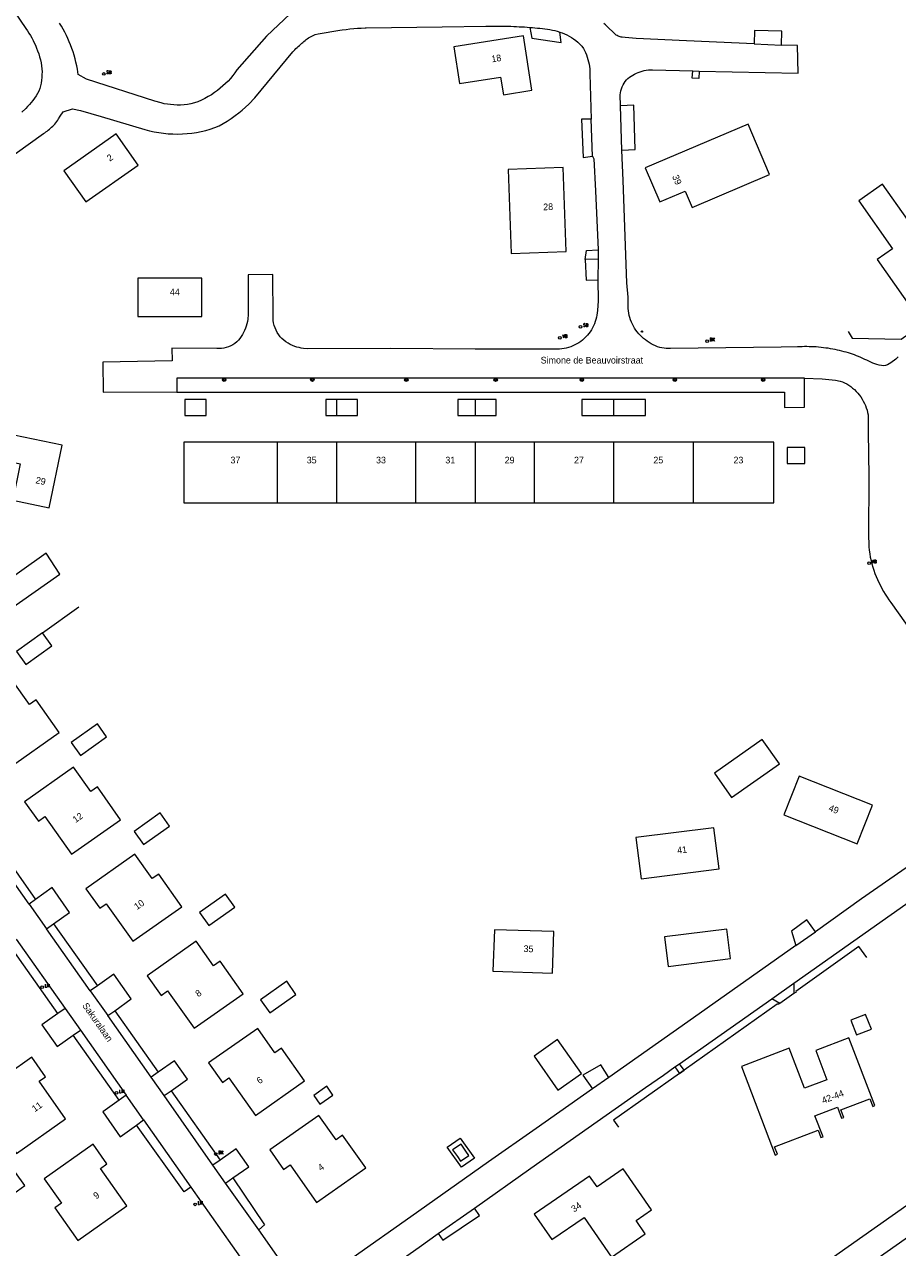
# Model space of a CAD drawing. Header units: metres. Extents: x 138165 to 154469, y 480134 to 494189.
# Tile 440 of 656: x 149870 to 150034, y 484200 to 484430. Entities that reach past the tile are written whole.
import ezdxf

# ---------------------------------------------------------------- set-up
doc = ezdxf.new("R2010")
doc.units = ezdxf.units.M
doc.header["$LTSCALE"] = 0.001
doc.header["$MEASUREMENT"] = 0
for name, color, linetype, lineweight in [('TOP-L-terrein schutting raster hek leuning', 7, 'Continuous', 0), ('TOP-L-topo objecten punt', 7, 'Continuous', 0), ('TOP-L-topo objecten vlak', 7, 'Continuous', 0), ('TOP-T-topo huisnummering naamgeving', 7, 'Continuous', 0)]:
    doc.layers.add(name, color=color, linetype=linetype, lineweight=lineweight)
doc.styles.add('Style-INTL_ISO', font='INTL_ISO.shx')
doc.styles.add('Style-STANDARD', font='STANDARD.shx')

# ---------------------------------------------------------------- blocks, each defined once
blk = doc.blocks.new('72')
at = {"layer": 'TOP-L-topo objecten punt', "color": 7, "linetype": 'Continuous', "lineweight": 0}
blk.add_circle((0, 0), 0.025, dxfattribs=at)
at = {"layer": 'TOP-L-topo objecten punt', "color": 7, "linetype": 'Continuous', "lineweight": 0, "style": 'Style-STANDARD'}
blk.add_text('BK', height=0.06, dxfattribs=at).set_placement((0.0483, 0))
blk = doc.blocks.new('39')
at = {"layer": 'TOP-L-topo objecten punt', "color": 7, "linetype": 'Continuous', "lineweight": 0}
for p, q in [((0.0175, 0.0175), (-0.0175, 0.0175)), ((-0.0175, 0.0175), (-0.0175, -0.0175)), ((0.0175, 0.0175), (0.0175, -0.0175)), ((0.0175, -0.0175), (-0.0175, -0.0175))]:
    blk.add_line(p, q, dxfattribs=at)
blk.add_circle((0, 0), 0.0332, dxfattribs=at)
blk = doc.blocks.new('10')
at = {"layer": 'TOP-L-topo objecten punt', "linetype": 'Continuous', "lineweight": 0}
blk.add_circle((0, 0), 0.0125, dxfattribs=at)
blk = doc.blocks.new('16')
at = {"layer": 'TOP-L-topo objecten punt', "color": 7, "linetype": 'Continuous', "lineweight": 0}
blk.add_circle((0, 0), 0.025, dxfattribs=at)
at = {"layer": 'TOP-L-topo objecten punt', "color": 7, "linetype": 'Continuous', "lineweight": 0, "style": 'Style-STANDARD'}
blk.add_text('LM', height=0.06, dxfattribs=at).set_placement((0.0483, 0))
blk = doc.blocks.new('175')
at = {"layer": 'TOP-L-topo objecten punt', "color": 7, "linetype": 'Continuous', "lineweight": 0}
blk.add_circle((0, 0), 0.025, dxfattribs=at)
at = {"layer": 'TOP-L-topo objecten punt', "color": 7, "linetype": 'Continuous', "lineweight": 0, "style": 'Style-STANDARD'}
blk.add_text('SB', height=0.06, dxfattribs=at).set_placement((0.0483, 0))
blk = doc.blocks.new('14')
at = {"layer": 'TOP-L-topo objecten punt', "color": 7, "linetype": 'Continuous', "lineweight": 0}
blk.add_circle((0, 0), 0.025, dxfattribs=at)
at = {"layer": 'TOP-L-topo objecten punt', "color": 7, "linetype": 'Continuous', "lineweight": 0, "style": 'Style-STANDARD'}
blk.add_text('VB', height=0.06, dxfattribs=at).set_placement((0.0483, 0))

msp = doc.modelspace()

# ---------------------------------------------------------------- linework, layer by layer
at = {"layer": 'TOP-L-terrein schutting raster hek leuning', "flags": 128}
for points in [[(150024.79, 484372.52), (150025.55, 484371.28), (150034.78, 484371.09), (150043.71, 484377.38), (150047.18, 484379.8), (150049.94, 484381.55), (150049.2, 484382.64)], [(149873.48, 484315.91), (149880.29, 484320.83)], [(150028.29, 484254.96), (150026.81, 484257.04), (150014.95, 484248.6), (150015.02, 484248.48), (150014.62, 484248.21), (150011.97, 484246.35), (150011.72, 484246.17), (150011.47, 484246.19), (149993.97, 484233.81), (149993.13, 484233.19), (149980.75, 484224.42), (149981.68, 484223.07)]]:
    msp.add_lwpolyline(points, dxfattribs=at)
at = {"layer": 'TOP-L-topo objecten vlak', "flags": 128}
for points in [[(149867.01, 484434.26), (149870.36, 484429.38), (149870.66, 484428.96), (149870.94, 484428.53), (149871.21, 484428.09), (149871.47, 484427.64), (149871.71, 484427.18), (149871.93, 484426.72), (149872.15, 484426.25), (149872.37, 484425.72), (149872.58, 484425.19), (149872.77, 484424.65), (149872.94, 484424.1), (149873.09, 484423.54), (149873.22, 484422.98), (149873.31, 484422.42), (149873.37, 484421.85), (149873.4, 484421.28), (149873.39, 484420.75), (149873.36, 484420.22), (149873.32, 484419.69), (149873.23, 484419.16), (149873.12, 484418.64), (149872.97, 484418.13), (149872.77, 484417.64), (149872.54, 484417.18), (149872.27, 484416.74), (149871.98, 484416.32), (149871.67, 484415.9), (149871.36, 484415.5), (149871.03, 484415.11), (149870.69, 484414.73), (149870.34, 484414.36), (149869.6, 484413.67)], [(149919.98, 484432.15), (149915.58, 484427.97), (149910, 484421.62), (149909.62, 484421.08), (149909.21, 484420.55), (149908.79, 484420.04), (149908.34, 484419.54), (149907.87, 484419.07), (149907.38, 484418.61), (149906.87, 484418.18), (149906.35, 484417.77), (149905.81, 484417.38), (149905.22, 484416.98), (149904.61, 484416.61), (149903.99, 484416.26), (149903.35, 484415.94), (149902.69, 484415.66), (149902.03, 484415.43), (149901.34, 484415.26), (149900.71, 484415.14), (149900.07, 484415.07), (149899.43, 484415.03), (149898.79, 484415.03), (149898.14, 484415.06), (149897.54, 484415.11), (149896.95, 484415.19), (149896.35, 484415.29), (149895.76, 484415.43), (149894.61, 484415.78), (149881.74, 484419.92), (149880.16, 484420.77), (149880.05, 484421.76), (149879.92, 484422.42), (149879.77, 484423.09), (149879.61, 484423.74), (149879.42, 484424.39), (149879.22, 484425.04), (149879, 484425.68), (149878.76, 484426.31), (149878.52, 484426.92), (149878.26, 484427.52), (149877.98, 484428.12), (149877.68, 484428.7), (149877.37, 484429.28), (149877.05, 484429.85), (149876.71, 484430.41)], [(149868.33, 484405.89), (149873.67, 484409.7), (149873.9, 484409.84), (149874.14, 484409.99), (149874.36, 484410.15), (149874.58, 484410.31), (149874.8, 484410.48), (149875.01, 484410.66), (149875.21, 484410.85), (149875.41, 484411.04), (149875.6, 484411.24), (149875.8, 484411.47), (149875.99, 484411.7), (149876.17, 484411.93), (149876.35, 484412.18), (149876.51, 484412.43), (149876.81, 484412.95), (149877.36, 484413.75), (149879.15, 484414.35), (149880.62, 484414.01), (149884.5, 484412.86), (149892.71, 484410.43), (149893.57, 484410.2), (149894.44, 484410.01), (149895.32, 484409.85), (149896.2, 484409.73), (149897.1, 484409.64), (149897.99, 484409.6), (149898.88, 484409.59), (149899.77, 484409.61), (149900.65, 484409.68), (149901.53, 484409.77), (149902.41, 484409.89), (149903.29, 484410.06), (149904.15, 484410.26), (149905, 484410.51), (149905.83, 484410.81), (149906.64, 484411.15), (149907.43, 484411.56), (149908.2, 484412.02), (149908.94, 484412.51), (149909.67, 484413.04), (149910.37, 484413.58), (149911, 484414.1), (149911.62, 484414.65), (149912.22, 484415.21), (149913.35, 484416.4), (149920.48, 484425.01), (149920.68, 484425.22), (149920.88, 484425.43), (149921.09, 484425.64), (149921.3, 484425.84), (149921.51, 484426.04), (149921.73, 484426.24), (149921.95, 484426.43), (149922.17, 484426.63), (149922.37, 484426.8), (149922.58, 484426.98), (149922.79, 484427.15), (149923, 484427.32), (149923.22, 484427.48), (149923.44, 484427.63), (149923.68, 484427.78), (149923.93, 484427.91), (149924.18, 484428.03), (149924.44, 484428.15), (149924.7, 484428.25), (149925.24, 484428.43), (149929.35, 484429.07), (149929.79, 484429.14), (149930.5, 484429.24), (149931.21, 484429.33), (149931.93, 484429.4), (149932.64, 484429.46), (149933.36, 484429.49), (149934.07, 484429.52), (149934.26, 484429.52), (149948.54, 484429.73), (149956.75, 484429.85), (149957.27, 484429.86), (149957.8, 484429.87), (149958.33, 484429.87), (149958.85, 484429.87), (149959.37, 484429.87), (149959.9, 484429.86), (149960.42, 484429.85), (149960.95, 484429.84), (149961.47, 484429.82), (149962, 484429.8), (149962.52, 484429.78), (149963.02, 484429.75), (149963.52, 484429.72), (149964.02, 484429.69), (149964.52, 484429.66), (149965.02, 484429.62)], [(150007.14, 484426.5), (149994.45, 484427.07), (149984.99, 484427.55), (149982.9, 484427.74), (149982.36, 484427.79), (149982.17, 484427.81), (149981.98, 484427.85), (149981.79, 484427.91), (149981.61, 484427.98), (149981.43, 484428.07), (149981.26, 484428.17), (149981.1, 484428.29), (149980.95, 484428.41), (149980.92, 484428.44), (149979.51, 484429.79), (149979.21, 484430.08), (149978.91, 484430.37)], [(149950.76, 484425.97), (149951.83, 484419.09), (149959.52, 484420.29), (149960.04, 484416.98), (149965.41, 484417.82), (149963.81, 484428.01), (149950.76, 484425.97)], [(149965.02, 484429.62), (149965.36, 484427.62), (149970.91, 484426.78), (149970.63, 484428.74)], [(149965.02, 484429.62), (149965.5, 484429.58), (149965.97, 484429.54), (149966.44, 484429.5), (149966.91, 484429.46), (149967.38, 484429.4), (149967.85, 484429.33), (149968.32, 484429.27), (149968.79, 484429.19), (149969.26, 484429.11), (149969.72, 484429.01), (149970.18, 484428.89), (149970.63, 484428.74)], [(149970.63, 484428.74), (149971.08, 484428.58), (149971.54, 484428.39), (149971.98, 484428.19), (149972.41, 484427.97), (149972.83, 484427.73), (149973.23, 484427.46), (149973.64, 484427.15), (149974.04, 484426.82), (149974.42, 484426.46), (149974.77, 484426.08), (149975.07, 484425.67), (149975.3, 484425.28), (149975.49, 484424.88), (149975.66, 484424.46), (149975.8, 484424.03), (149975.93, 484423.6), (149976.05, 484423.17), (149976.14, 484422.72), (149976.21, 484422.28), (149976.26, 484421.83), (149976.3, 484420.92), (149976.51, 484412.41)], [(150012.3, 484426.27), (150012.33, 484428.9), (150007.23, 484429), (150007.14, 484426.5)], [(149996.8, 484421.41), (150015.38, 484420.99), (150015.29, 484426.19), (150012.3, 484426.27)], [(150007.14, 484426.5), (150012.3, 484426.27)], [(149982.07, 484414.9), (149982.01, 484416.97), (149982.05, 484417.35), (149982.12, 484417.73), (149982.23, 484418.1), (149982.36, 484418.47), (149982.52, 484418.82), (149982.71, 484419.16), (149982.93, 484419.47), (149983.17, 484419.76), (149983.43, 484420.02), (149983.72, 484420.26), (149984.02, 484420.47), (149984.34, 484420.67), (149984.68, 484420.85), (149985.02, 484421.02), (149985.36, 484421.16), (149985.73, 484421.3), (149986.11, 484421.42), (149986.5, 484421.51), (149986.89, 484421.58), (149987.29, 484421.63), (149988.08, 484421.66), (149995.65, 484421.45)], [(149996.8, 484421.41), (149996.73, 484420.03), (149995.52, 484420.05), (149995.65, 484421.45)], [(149995.65, 484421.45), (149996.8, 484421.41)], [(149982.3, 484406.57), (149984.8, 484406.68), (149984.54, 484415.01), (149982.07, 484414.9)], [(149982.3, 484406.57), (149982.07, 484414.9)], [(149976.51, 484412.41), (149974.75, 484412.36), (149975.06, 484405.2), (149976.79, 484405.41)], [(149976.79, 484405.41), (149976.51, 484412.41)], [(149986.68, 484403.26), (149989.4, 484396.85), (149994.17, 484398.88), (149995.48, 484395.79), (150010.04, 484401.96), (150006.01, 484411.46), (149986.68, 484403.26)], [(149877.51, 484402.71), (149881.65, 484396.83), (149891.46, 484403.74), (149887.32, 484409.63), (149877.51, 484402.71)], [(149976.79, 484405.41), (149977.03, 484404.95), (149977.36, 484398.95), (149977.82, 484387.84)], [(150034.21, 484367.78), (150033.74, 484367.33), (150032.84, 484366.6), (150032.19, 484366.24), (150031.83, 484366.13), (150031.47, 484366.08), (150031.04, 484366.1), (150030.62, 484366.2), (150030.2, 484366.32), (150029.81, 484366.44), (150029.43, 484366.59), (150029.05, 484366.75), (150028.68, 484366.93), (150028.31, 484367.1), (150027.93, 484367.27), (150027.54, 484367.45), (150027.15, 484367.62), (150026.77, 484367.8), (150026.38, 484367.97), (150025.98, 484368.12), (150025.6, 484368.26), (150025.22, 484368.38), (150024.84, 484368.5), (150024.45, 484368.61), (150024.06, 484368.72), (150023.64, 484368.83), (150023.2, 484368.93), (150022.77, 484369.03), (150022.34, 484369.12), (150021.9, 484369.21), (150021.46, 484369.28), (150021.02, 484369.35), (150020.59, 484369.41), (150020.14, 484369.47), (150019.7, 484369.52), (150019.26, 484369.56), (150018.82, 484369.6), (150018.38, 484369.63), (150017.93, 484369.65), (150017.49, 484369.66), (150017.04, 484369.67), (150016.6, 484369.67), (150016.15, 484369.66), (150015.71, 484369.65), (150015.27, 484369.63), (150012.21, 484369.55), (149991.43, 484369.3), (149990.63, 484369.32), (149990.23, 484369.36), (149989.83, 484369.43), (149989.44, 484369.52), (149989.02, 484369.64), (149988.61, 484369.8), (149988.2, 484369.98), (149987.81, 484370.19), (149987.43, 484370.42), (149987.07, 484370.67), (149986.71, 484370.93), (149986.38, 484371.2), (149986.06, 484371.48), (149985.76, 484371.79), (149985.46, 484372.1), (149985.19, 484372.43), (149984.93, 484372.78), (149984.7, 484373.13), (149984.48, 484373.51), (149984.28, 484373.9), (149984.1, 484374.29), (149983.94, 484374.7), (149983.8, 484375.12), (149983.68, 484375.54), (149983.59, 484375.97), (149983.52, 484376.4), (149983.47, 484376.84), (149983.46, 484378.93), (149983.26, 484381.65), (149982.52, 484400.84), (149982.3, 484406.57)], [(149960.96, 484402.95), (149961.52, 484387.15), (149971.83, 484387.52), (149971.27, 484403.31), (149960.96, 484402.95)], [(150309.13, 484400.92), (150000, 484183.19)], [(150026.78, 484397.03), (150033.12, 484388.04), (150030.26, 484386.03), (150036.77, 484376.79), (150041.67, 484380.25), (150038.22, 484385.15), (150040.67, 484386.88), (150031.28, 484400.2), (150026.78, 484397.03)], [(149975.39, 484386.04), (149975.63, 484387.75), (149977.82, 484387.84)], [(149977.83, 484386.12), (149975.39, 484386.04)], [(149977.83, 484386.12), (149977.77, 484382.2)], [(149977.82, 484387.84), (149977.83, 484386.12)], [(149975.39, 484386.04), (149975.58, 484382.16), (149977.77, 484382.2)], [(149977.77, 484382.2), (149977.82, 484378.26), (149977.71, 484376.44), (149977.61, 484375.6), (149977.52, 484375.18), (149977.42, 484374.77), (149977.29, 484374.36), (149977.14, 484373.97), (149976.97, 484373.58), (149976.78, 484373.2), (149976.57, 484372.83), (149976.34, 484372.47), (149976.09, 484372.13), (149975.82, 484371.8), (149975.54, 484371.49), (149975.23, 484371.19), (149974.92, 484370.91), (149974.58, 484370.65), (149974.22, 484370.41), (149973.86, 484370.19), (149973.48, 484369.99), (149973.09, 484369.82), (149972.69, 484369.66), (149972.29, 484369.52), (149971.87, 484369.41), (149971.44, 484369.32), (149971.01, 484369.25), (149970.57, 484369.2), (149970.14, 484369.18), (149969.7, 484369.19), (149954.77, 484369.22), (149938.89, 484369.29), (149923.32, 484369.27), (149922.5, 484369.33), (149922.09, 484369.39), (149921.68, 484369.48), (149921.28, 484369.59), (149920.89, 484369.72), (149920.45, 484369.89), (149920.02, 484370.09), (149919.6, 484370.32), (149919.2, 484370.58), (149918.82, 484370.87), (149918.46, 484371.18), (149918.14, 484371.53), (149917.85, 484371.9), (149917.59, 484372.31), (149917.37, 484372.74), (149917.17, 484373.19), (149917.02, 484373.65), (149916.9, 484374.12), (149916.82, 484374.59), (149916.79, 484375.07), (149916.74, 484383.19), (149912.12, 484383.16), (149912.11, 484375.71), (149912.05, 484374.83), (149911.98, 484374.39), (149911.89, 484373.96), (149911.77, 484373.53), (149911.62, 484373.12), (149911.45, 484372.71), (149911.26, 484372.32), (149911.05, 484371.93), (149910.81, 484371.55), (149910.55, 484371.19), (149910.27, 484370.86), (149909.96, 484370.55), (149909.63, 484370.28), (149909.25, 484370.03), (149908.85, 484369.82), (149908.43, 484369.64), (149908, 484369.5), (149907.55, 484369.4), (149907.1, 484369.33), (149906.65, 484369.31), (149906.21, 484369.32), (149897.78, 484369.37), (149897.83, 484366.97), (149884.82, 484366.74), (149884.87, 484361.11), (149898.71, 484361.21)], [(149891.41, 484375.3), (149903.41, 484375.3), (149903.41, 484382.5), (149891.41, 484382.5), (149891.41, 484375.3)], [(149924.63, 484021.16), (149919.62, 484028.2), (149876.95, 484090.29), (149901.06, 484107.98), (149915.49, 484117.87), (150000, 484177.15), (150278.28, 484372.96)], [(150016.62, 484363.75), (149986.99, 484363.75), (149954.94, 484363.73), (149922.46, 484363.74), (149898.69, 484363.73), (149898.71, 484361.21)], [(149898.71, 484361.21), (149898.71, 484361.09), (149920.1, 484361.09), (149953.05, 484361.1), (149988.36, 484361.1), (150012.87, 484361.1), (150012.86, 484358.22), (150016.63, 484358.27), (150016.62, 484363.75)], [(150016.62, 484363.75), (150019.91, 484363.61), (150022.41, 484363.37), (150023.29, 484363.18), (150023.72, 484363.03), (150024.14, 484362.86), (150024.54, 484362.66), (150024.93, 484362.43), (150025.3, 484362.18), (150025.64, 484361.89), (150025.98, 484361.59), (150026.3, 484361.27), (150026.6, 484360.94), (150026.89, 484360.59), (150027.15, 484360.22), (150027.41, 484359.83), (150027.64, 484359.43), (150027.85, 484359.02), (150028.04, 484358.6), (150028.2, 484358.17), (150028.35, 484357.73), (150028.46, 484357.29), (150028.56, 484356.85), (150028.56, 484353.67), (150028.69, 484345.28), (150028.64, 484334.04), (150028.66, 484332.73), (150028.7, 484332.07), (150028.77, 484331.42), (150028.85, 484330.77), (150028.96, 484330.13), (150029.1, 484329.49), (150029.25, 484328.88), (150029.42, 484328.28), (150029.61, 484327.68), (150029.83, 484327.09), (150030.06, 484326.51), (150030.31, 484325.94), (150030.57, 484325.37), (150030.85, 484324.81), (150031.14, 484324.25), (150031.45, 484323.71), (150031.77, 484323.17), (150032.11, 484322.65), (150032.47, 484322.13), (150032.84, 484321.62), (150036.95, 484315.79)], [(149900.24, 484359.75), (149900.24, 484356.75), (149904.24, 484356.75), (149904.24, 484359.75), (149900.24, 484359.75)], [(149928.68, 484359.75), (149926.68, 484359.75), (149926.68, 484356.75), (149928.68, 484356.75)], [(149928.68, 484359.75), (149928.68, 484356.75)], [(149928.68, 484356.75), (149932.68, 484356.75), (149932.68, 484359.75), (149928.68, 484359.75)], [(149954.72, 484359.75), (149951.52, 484359.75), (149951.52, 484356.75), (149954.72, 484356.75)], [(149954.72, 484359.75), (149954.72, 484356.75)], [(149954.72, 484356.75), (149958.72, 484356.75), (149958.72, 484359.75), (149954.72, 484359.75)], [(149980.76, 484359.75), (149974.76, 484359.75), (149974.76, 484356.75), (149980.76, 484356.75)], [(149980.76, 484359.75), (149980.76, 484356.75)], [(149980.76, 484356.75), (149986.76, 484356.75), (149986.76, 484359.75), (149980.76, 484359.75)], [(149867.89, 484340.82), (149874.74, 484339.4), (149877.17, 484351.16), (149868.11, 484353.03), (149867.1, 484348.13), (149869.3, 484347.67), (149867.89, 484340.82)], [(149917.54, 484351.74), (149900.04, 484351.74), (149900.04, 484340.34), (149917.54, 484340.34)], [(149917.54, 484351.74), (149917.54, 484340.34)], [(149928.68, 484351.74), (149917.54, 484351.74)], [(149928.68, 484351.74), (149928.68, 484340.34)], [(149943.58, 484351.74), (149928.68, 484351.74)], [(149954.72, 484351.74), (149943.58, 484351.74)], [(149943.58, 484340.34), (149943.58, 484351.74)], [(149954.72, 484351.74), (149954.72, 484340.34)], [(149965.86, 484351.74), (149954.72, 484351.74)], [(149965.86, 484351.74), (149965.86, 484340.34)], [(149980.76, 484351.74), (149965.86, 484351.74)], [(149980.76, 484351.74), (149980.76, 484340.34)], [(149995.66, 484351.74), (149980.76, 484351.74)], [(149995.66, 484351.74), (149995.66, 484340.34)], [(149995.66, 484340.34), (150010.86, 484340.34), (150010.86, 484351.74), (149995.66, 484351.74)], [(150013.36, 484350.74), (150013.36, 484347.74), (150016.66, 484347.74), (150016.66, 484350.74), (150013.36, 484350.74)], [(149917.54, 484340.34), (149928.68, 484340.34)], [(149928.68, 484340.34), (149943.58, 484340.34)], [(149943.58, 484340.34), (149954.72, 484340.34)], [(149954.72, 484340.34), (149965.86, 484340.34)], [(149965.86, 484340.34), (149980.76, 484340.34)], [(149980.76, 484340.34), (149995.66, 484340.34)], [(149845.27, 484304.87), (149847.61, 484306.53), (149876.75, 484326.97), (149874.15, 484330.86), (149864.53, 484324.06)], [(149873.48, 484315.91), (149868.6, 484312.45), (149870.33, 484310), (149875.23, 484313.46), (149873.48, 484315.91)], [(149861.19, 484296.9), (149862.41, 484297.76), (149867.39, 484290.7), (149876.6, 484297.19), (149872.27, 484303.33), (149871.05, 484302.47), (149867.82, 484307.04), (149858.61, 484300.55), (149861.19, 484296.9)], [(149878.89, 484295.36), (149880.62, 484292.91), (149885.53, 484296.37), (149883.8, 484298.82), (149878.89, 484295.36)], [(149999.68, 484289.57), (150002.91, 484285), (150011.9, 484291.33), (150008.68, 484295.91), (149999.68, 484289.57)], [(149872.71, 484280.55), (149873.93, 484281.41), (149878.91, 484274.35), (149888.12, 484280.84), (149883.79, 484286.98), (149882.57, 484286.12), (149879.34, 484290.7), (149870.13, 484284.21), (149872.71, 484280.55)], [(150015.62, 484289.02), (150012.73, 484281.77), (150026.48, 484276.3), (150029.37, 484283.54), (150015.62, 484289.02)], [(149890.71, 484278.65), (149892.43, 484276.19), (149897.34, 484279.65), (149895.61, 484282.1), (149890.71, 484278.65)], [(149863, 484278.95), (149872.18, 484265.85)], [(149999.6, 484279.34), (149984.92, 484277.47), (149985.9, 484269.73), (150000.58, 484271.6), (149999.6, 484279.34)], [(150014.6, 484250.13), (150025.88, 484258.08), (150039.88, 484267.96), (150052.72, 484277.05), (150055.65, 484279.18)], [(149870.98, 484264.98), (149861.74, 484278.06)], [(149884.23, 484264.2), (149885.45, 484265.06), (149890.43, 484258), (149899.64, 484264.49), (149895.32, 484270.63), (149894.09, 484269.77), (149890.86, 484274.35), (149881.65, 484267.86), (149884.23, 484264.2)], [(150037.93, 484273.39), (150027.33, 484265.95), (150018.68, 484259.79)], [(149875.56, 484261.27), (149878.59, 484263.44), (149875.33, 484268.1), (149872.18, 484265.85)], [(149902.98, 484263.4), (149904.7, 484260.95), (149909.61, 484264.4), (149907.88, 484266.85), (149902.98, 484263.4)], [(149872.18, 484265.85), (149870.98, 484264.98)], [(149870.98, 484264.98), (149874.23, 484260.34)], [(149874.23, 484260.34), (149875.56, 484261.27)], [(149882.47, 484248.69), (149874.23, 484260.34)], [(149875.56, 484261.27), (149883.8, 484249.63)], [(149958.35, 484260.18), (149958.09, 484252.39), (149969.29, 484252.02), (149969.54, 484259.82), (149958.35, 484260.18)], [(149991.02, 484253.26), (150002.73, 484254.75), (150002.02, 484260.31), (149990.31, 484258.82), (149991.02, 484253.26)], [(150018.68, 484259.79), (150017.05, 484262.01), (150014.15, 484259.88), (150014.96, 484257.23)], [(150014.96, 484257.23), (150018.68, 484259.79)], [(149868.57, 484258.4), (149877.75, 484245.38)], [(149895.75, 484247.85), (149896.97, 484248.71), (149901.95, 484241.66), (149911.16, 484248.15), (149906.83, 484254.29), (149905.61, 484253.42), (149902.38, 484258), (149893.17, 484251.51), (149895.75, 484247.85)], [(149876.4, 484244.43), (149867.24, 484257.42)], [(150014.96, 484257.23), (149994.69, 484242.89), (149979.84, 484232.45)], [(149887.05, 484244.95), (149890.17, 484247.18), (149886.91, 484251.8), (149883.8, 484249.63)], [(149883.8, 484249.63), (149882.47, 484248.69)], [(149882.47, 484248.69), (149885.75, 484244.04)], [(149914.45, 484247.03), (149916.18, 484244.58), (149921.09, 484248.04), (149919.36, 484250.49), (149914.45, 484247.03)], [(150014.6, 484250.13), (150014.62, 484248.21), (150011.97, 484246.35), (150010.45, 484247.21)], [(150010.45, 484247.21), (150014.6, 484250.13)], [(149993.1, 484234.97), (150010.45, 484247.21)], [(149876.4, 484244.43), (149873.37, 484242.31), (149876.24, 484238.26), (149879.26, 484240.38)], [(149877.75, 484245.38), (149876.4, 484244.43)], [(149877.75, 484245.38), (149880.61, 484241.34)], [(149885.75, 484244.04), (149887.05, 484244.95)], [(149893.91, 484232.48), (149885.75, 484244.04)], [(149887.05, 484244.95), (149895.23, 484233.41)], [(150025.28, 484243.21), (150026.36, 484240.41), (150029.16, 484241.48), (150028.08, 484244.28), (150025.28, 484243.21)], [(149907.27, 484231.5), (149908.49, 484232.36), (149913.47, 484225.31), (149922.68, 484231.8), (149918.36, 484237.94), (149917.13, 484237.07), (149913.9, 484241.65), (149904.69, 484235.16), (149907.27, 484231.5)], [(149879.26, 484240.38), (149880.61, 484241.34)], [(149887.9, 484228.18), (149879.26, 484240.38)], [(149880.61, 484241.34), (149889.22, 484229.14)], [(149970.3, 484230.06), (149974.71, 484233.17), (149970.22, 484239.55), (149965.81, 484236.44), (149970.3, 484230.06)], [(150023.98, 484224.93), (150023.44, 484226.33), (150028.88, 484228.41), (150029.42, 484227.01), (150029.83, 484227.17), (150024.95, 484239.87), (150018.7, 484237.47), (150020.79, 484232.01), (150016.59, 484230.4), (150013.71, 484237.91), (150004.75, 484234.47), (150011.12, 484217.85), (150011.53, 484218.01), (150010.99, 484219.41), (150019.14, 484222.53), (150019.68, 484221.14), (150020.09, 484221.29), (150018.56, 484225.26), (150022.77, 484226.87), (150023.57, 484224.77), (150023.98, 484224.93)], [(149871.5, 484236.24), (149862.29, 484229.75), (149865.51, 484225.17), (149864.29, 484224.3), (149868.61, 484218.16), (149877.83, 484224.66), (149872.85, 484231.72), (149874.08, 484232.58), (149871.5, 484236.24)], [(149897.63, 484229.94), (149900.73, 484232.13), (149898.31, 484235.57), (149895.23, 484233.41)], [(149979.84, 484232.45), (149978.32, 484234.78), (149974.97, 484232.87), (149976.79, 484230.31)], [(149992.27, 484234.4), (149993.13, 484233.19), (149993.97, 484233.81), (149993.1, 484234.97)], [(149992.27, 484234.4), (149993.1, 484234.97)], [(149895.23, 484233.41), (149893.91, 484232.48)], [(149896.33, 484229.02), (149893.91, 484232.48)], [(149954.62, 484207.88), (149965.23, 484215.38), (149986.75, 484230.52), (149990.12, 484232.89), (149992.27, 484234.4)], [(149979.84, 484232.45), (149976.79, 484230.31)], [(149896.33, 484229.02), (149897.63, 484229.94)], [(149897.63, 484229.94), (149906.84, 484216.93)], [(149924.42, 484229.05), (149925.57, 484227.41), (149928.03, 484229.14), (149926.87, 484230.78), (149924.42, 484229.05)], [(149976.79, 484230.31), (149966.23, 484222.87), (149957.25, 484216.59), (149942.65, 484206.28), (149931.86, 484198.64), (149925.96, 484194.54)], [(149887.9, 484228.18), (149884.79, 484225.96), (149888.07, 484221.31), (149891.12, 484223.48)], [(149889.22, 484229.14), (149887.9, 484228.18)], [(149892.47, 484224.45), (149889.22, 484229.14)], [(149905.49, 484215.97), (149896.33, 484229.02)], [(149918.78, 484215.17), (149920.01, 484216.03), (149924.98, 484208.97), (149934.19, 484215.46), (149929.86, 484221.6), (149928.64, 484220.74), (149925.41, 484225.32), (149916.2, 484218.83), (149918.78, 484215.17)], [(149891.12, 484223.48), (149892.47, 484224.45)], [(149901.35, 484211.84), (149900.08, 484210.96), (149891.12, 484223.48)], [(149892.47, 484224.45), (149901.35, 484211.84)], [(149954.6, 484217.3), (149952.16, 484215.57), (149949.51, 484219.33), (149951.94, 484221.05), (149954.6, 484217.3)], [(149883.02, 484219.89), (149873.81, 484213.4), (149877.03, 484208.82), (149875.81, 484207.96), (149880.13, 484201.82), (149889.35, 484208.31), (149884.37, 484215.37), (149885.6, 484216.23), (149883.02, 484219.89)], [(149909.22, 484213.56), (149912.22, 484215.67), (149909.86, 484219.04), (149906.84, 484216.93)], [(149952.12, 484219.89), (149950.52, 484218.85), (149951.4, 484217.62), (149951.99, 484216.7), (149953.59, 484217.77), (149953, 484218.59), (149952.12, 484219.89)], [(149906.84, 484216.93), (149905.49, 484215.97)], [(149863.53, 484211.11), (149865.26, 484208.66), (149870.16, 484212.12), (149868.43, 484214.57), (149863.53, 484211.11)], [(149907.87, 484212.61), (149905.49, 484215.97)], [(149976.24, 484213.93), (149965.86, 484206.78), (149969.17, 484201.99), (149975.23, 484206.16), (149980.35, 484198.72), (149986.68, 484203.08), (149984.98, 484205.55), (149987.88, 484207.55), (149982.57, 484215.25), (149977.66, 484211.87), (149976.24, 484213.93)], [(149901.35, 484211.84), (149909.11, 484200.8), (149913.74, 484194.24), (149913.99, 484193.84), (149914.22, 484193.42), (149914.41, 484192.98), (149914.58, 484192.53), (149914.71, 484192.07), (149914.81, 484191.6), (149914.88, 484191.13), (149914.91, 484190.66), (149914.9, 484190.17), (149914.86, 484189.69), (149914.79, 484189.21), (149914.68, 484188.73), (149914.53, 484188.27), (149914.36, 484187.81), (149913.92, 484186.95), (149912.92, 484185.4)], [(149907.87, 484212.61), (149909.22, 484213.56)], [(149914.11, 484203.84), (149907.87, 484212.61)], [(149909.22, 484213.56), (149915.18, 484204.74), (149914.11, 484203.84)], [(149947.8, 484203.11), (149948.66, 484201.91), (149955.59, 484206.5), (149954.62, 484207.88)], [(149947.8, 484203.11), (149954.62, 484207.88)], [(149906.44, 484173.99), (149918, 484182.14), (149932.18, 484192.1), (149944.22, 484200.55), (149947.8, 484203.11)], [(149925.96, 484194.54), (149925.64, 484194.41), (149925.3, 484194.31), (149924.95, 484194.22), (149924.6, 484194.16), (149924.25, 484194.12), (149923.89, 484194.1), (149923.53, 484194.11), (149923.18, 484194.14), (149922.83, 484194.2), (149922.51, 484194.27), (149922.18, 484194.38), (149921.87, 484194.5), (149921.56, 484194.64), (149921.26, 484194.8), (149920.97, 484194.97), (149920.69, 484195.16), (149920.42, 484195.35), (149920.17, 484195.56), (149919.92, 484195.78), (149919.68, 484196), (149919.24, 484196.49), (149914.11, 484203.84)]]:
    msp.add_lwpolyline(points, dxfattribs=at)

# ---------------------------------------------------------------- block references
at = {"layer": 'TOP-L-topo objecten punt', "xscale": 10, "yscale": 10, "zscale": 10}
for name, p in [('175', (149884.99, 484420.87)), ('175', (149974.53, 484373.4)), ('10', (149986.07, 484372.5)), ('14', (149970.66, 484371.32)), ('72', (149998.31, 484370.7)), ('39', (149907.61, 484363.46)), ('39', (149924.17, 484363.48)), ('39', (149941.81, 484363.46)), ('39', (149958.59, 484363.46)), ('39', (149974.77, 484363.46)), ('39', (149992.26, 484363.46)), ('39', (150008.84, 484363.46)), ('14', (150028.74, 484329.01)), ('16', (149873.42, 484249.37)), ('16', (149887.4, 484229.53)), ('72', (149906.02, 484218.06)), ('16', (149902.14, 484208.61))]:
    msp.add_blockref(name, p, dxfattribs=at)

# ---------------------------------------------------------------- texts
at = {"layer": 'TOP-T-topo huisnummering naamgeving', "style": 'Style-INTL_ISO'}
for s, rotation, p in [('18', 8.9, (149957.9, 484423.04)), ('2', 35.2, (149886.12, 484404.38)), ('39', 293, (149991.72, 484401.62)), ('28', 2, (149967.55, 484395.27)), ('29', 348.3, (149872.12, 484344.03)), ('49', 338.3, (150021.01, 484282.57)), ('12', 35.2, (149879.7, 484280.19)), ('41', 7.3, (149992.76, 484274.43)), ('10', 35, (149891.23, 484263.84)), ('35', 358.1, (149963.81, 484256)), ('8', 35, (149902.74, 484247.48)), ('Sakuralaan', 305.2, (149880.9, 484245.91)), ('6', 35.2, (149914.25, 484231.14)), ('42-44', 21, (150020.12, 484227.47)), ('11', 35.2, (149872.05, 484225.89)), ('4', 35.2, (149925.76, 484214.81)), ('9', 35.2, (149883.58, 484209.53)), ('34', 34.6, (149973.32, 484207.06))]:
    msp.add_text(s, height=1.25, rotation=rotation, dxfattribs=at).set_placement(p)
for s, p in [('44', (149897.41, 484379.3)), ('Simone de Beauvoirstraat', (149967.05, 484366.5)), ('37', (149908.79, 484347.74)), ('35', (149923.11, 484347.74)), ('33', (149936.13, 484347.74)), ('31', (149949.15, 484347.74)), ('29', (149960.29, 484347.74)), ('27', (149973.31, 484347.74)), ('25', (149988.21, 484347.74)), ('23', (150003.26, 484347.74))]:
    msp.add_text(s, height=1.25, dxfattribs=at).set_placement(p)

doc.saveas('drawing.dxf')
